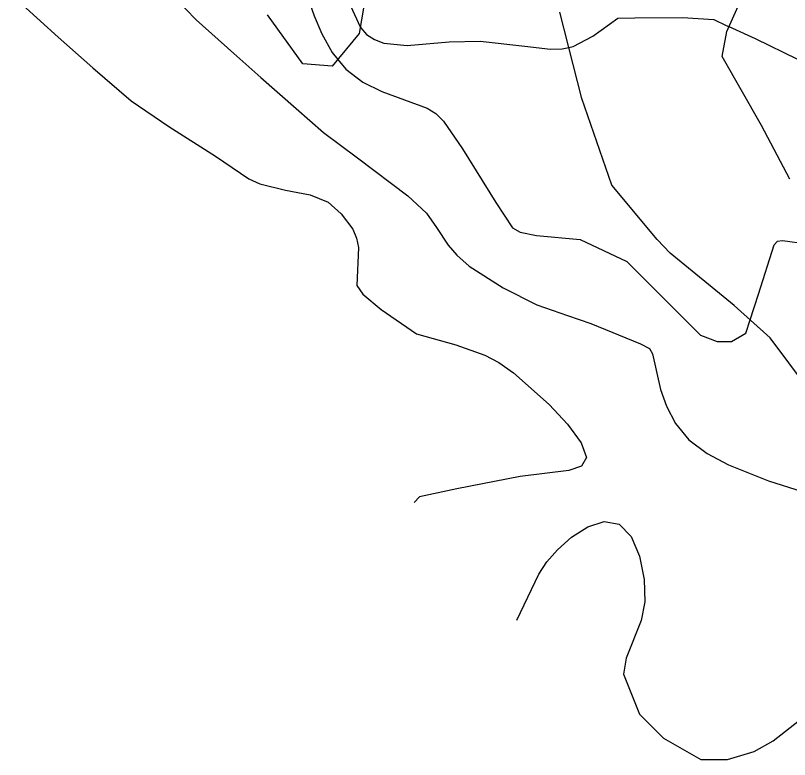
# Model space of a CAD drawing. Extents: x 1475150 to 2003689, y 770235 to 1112803.
# Drawn here: x 2001791.2 to 2001995.6, y 771680 to 771876.5 of the extents above; entities that cross this region are included whole.
import ezdxf

# ---------------------------------------------------------------- set-up
doc = ezdxf.new("R2010")
doc.units = 0
for name, color, linetype in [('RD_DTM_Minor1', 7, 'Continuous'), ('RD_DTM_Minor2', 7, 'Continuous'), ('RD_DTM_Obscure', 7, 'Continuous')]:
    doc.layers.add(name, color=color, linetype=linetype)

msp = doc.modelspace()

# ---------------------------------------------------------------- linework, layer by layer
at = {"layer": 'RD_DTM_Minor1'}
for points in [[(2001849.14, 771889.71), (2001863.69, 771886.72), (2001866.65, 771885.9), (2001867.26, 771884.56), (2001870.09, 771876.42), (2001872.08, 771871.65), (2001874.82, 771866.73), (2001876.31, 771864.91)], [(2001877.73, 771883.39), (2001882.24, 771873.51)], [(2001937.27, 771868.09), (2001938.45, 771868.33), (2001943.67, 771871.09), (2001950.22, 771875.8), (2001954.7, 771875.93), (2001967.29, 771875.96), (2001975.61, 771875.49), (2001978.82, 771873.91), (2001979.58, 771873.57)], [(2001985.21, 771796.1), (2001987.41, 771802.89), (2001991.47, 771815.93), (2001992.42, 771816.89), (2001993.7, 771817.07), (2002000.16, 771816.2), (2002006.87, 771817.45), (2002008.89, 771817.98)]]:
    msp.add_lwpolyline(points, dxfattribs=at)
at = {"layer": 'RD_DTM_Minor2'}
for points in [[(2001791.24, 771881.13), (2001802.47, 771870.8), (2001811.64, 771862.7), (2001821.79, 771853.96), (2001831.74, 771847.19), (2001844.05, 771839.34), (2001852.88, 771833.33), (2001855.78, 771832.01), (2001862.53, 771830.4), (2001869.04, 771829.16), (2001873.75, 771827.19), (2001877.25, 771824.17), (2001880.28, 771820.04), (2001881.3, 771817.67), (2001881.76, 771815.19), (2001881.37, 771805.22), (2001882.91, 771802.94), (2001887.74, 771798.89), (2001897.13, 771792.4), (2001907.52, 771789.51), (2001915.11, 771786.81), (2001918.79, 771784.82), (2001922.72, 771782.1), (2001932.14, 771773.72), (2001936.93, 771768.55), (2001940.54, 771763.66), (2001942, 771759.78), (2001940.67, 771757.44), (2001937.27, 771756.35), (2001924.48, 771754.71), (2001907.71, 771751.46), (2001897.86, 771749.41), (2001896.51, 771747.85)], [(2001833.51, 771881.06), (2001838.91, 771875.34), (2001848.88, 771866.49), (2001856.01, 771860.16), (2001865.31, 771851.92), (2001872.52, 771845.57), (2001881.5, 771838.95), (2001894.81, 771828.89), (2001899.7, 771824.29), (2001902.34, 771820.51), (2001905.42, 771815.86), (2001907.78, 771813.18), (2001911.01, 771810.33), (2001919.95, 771804.55), (2001928.82, 771800.06), (2001936.93, 771797.27), (2001943.13, 771795.17), (2001956.2, 771789.81), (2001958.57, 771788.54), (2001959.41, 771787.18), (2001961.53, 771777.74), (2001963.06, 771773.36), (2001965.46, 771768.77), (2001969.02, 771764.46), (2001973.85, 771760.8), (2001979.43, 771757.81), (2001990.04, 771753.59), (2001998.92, 771750.75)], [(2001882.24, 771873.51), (2001882.37, 771873.24), (2001883.93, 771871.52), (2001885.98, 771870.19), (2001888.49, 771869.25), (2001894.62, 771868.55), (2001905.75, 771869.58), (2001913.87, 771869.76), (2001925.69, 771868.4), (2001932.48, 771867.64), (2001935.55, 771867.73), (2001937.27, 771868.09)], [(2001979.58, 771873.57), (2001986.52, 771870.41), (2001997.69, 771865.01), (2002002.75, 771862.15), (2002006.65, 771859.42), (2002009.64, 771856.7), (2002014.65, 771850.49), (2002023.54, 771838.57), (2002030.87, 771829.04), (2002032.3, 771826.28), (2002034.17, 771821.05), (2002035.8, 771816.5), (2002037.75, 771812.92), (2002040.03, 771810.96), (2002047.19, 771807.68), (2002048.93, 771807.07)], [(2001876.31, 771864.91), (2001878.43, 771862.31), (2001882.95, 771858.91), (2001887.91, 771856.43), (2001899.92, 771852.04), (2001902.19, 771850.61), (2001904.2, 771848.58), (2001909.24, 771841.26), (2001918, 771827.12), (2001922.43, 771820.45), (2001924.42, 771819.3), (2001928.73, 771818.38), (2001940.28, 771817.32), (2001952.62, 771811.53), (2001959.65, 771804.49), (2001967.23, 771796.92), (2001972.1, 771792.05), (2001976.43, 771790.42), (2001980.22, 771790.42), (2001984, 771792.59), (2001985.21, 771796.1)], [(2001923.59, 771716.77), (2001929.38, 771728.94), (2001931.51, 771732.19), (2001934.3, 771735.39), (2001938.01, 771738.68), (2001942.29, 771741.44), (2001946.66, 771742.87), (2001950.63, 771742.17), (2001953.78, 771738.86), (2001956, 771733.65), (2001957.21, 771727.57), (2001957.37, 771721.65), (2001956.42, 771716.68), (2001952.42, 771706.77), (2001951.71, 771702.54), (2001955.94, 771691.96), (2001962.29, 771685.61), (2001972.17, 771679.97), (2001979.22, 771679.97), (2001986.27, 771682.09), (2001991.21, 771684.91), (2001997.79, 771689.98)]]:
    msp.add_lwpolyline(points, dxfattribs=at)
at = {"layer": 'RD_DTM_Obscure'}
for points in [[(2001883.77, 771882.71), (2001881.94, 771871.74), (2001874.84, 771863.13), (2001867.09, 771863.73), (2001857.78, 771876.72)], [(2001995.61, 771833.29), (2001988.16, 771847.48), (2001977.82, 771865.68), (2001979.01, 771872.29), (2001983.14, 771881.6)], [(2002000.34, 771778.13), (2001990.43, 771791.4), (2001980.94, 771799.95), (2001964.05, 771813.76), (2001960.62, 771817.34), (2001948.68, 771831.72), (2001940.71, 771854.55), (2001934.89, 771877.41)]]:
    msp.add_lwpolyline(points, dxfattribs=at)

doc.saveas('drawing.dxf')
